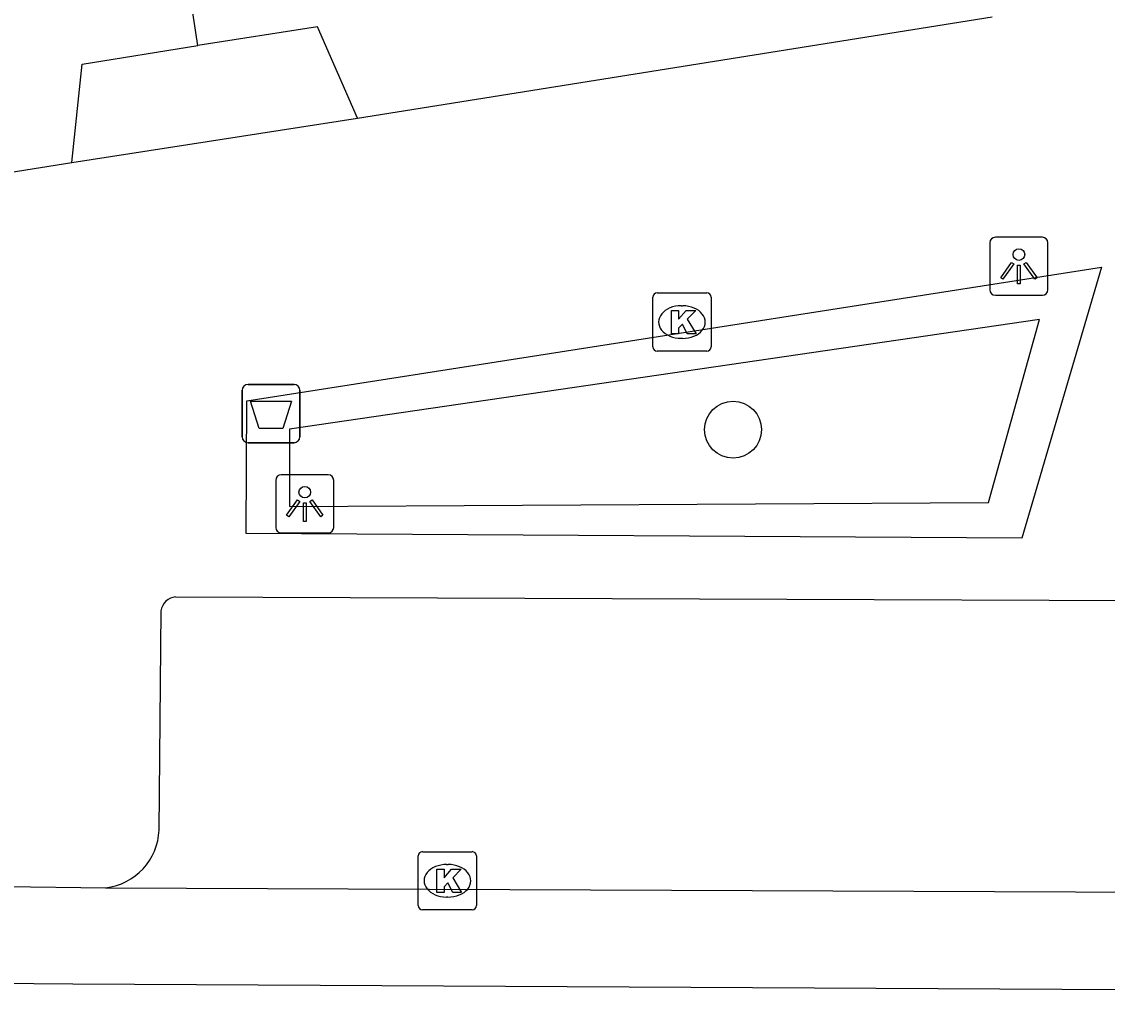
# Model space of a CAD drawing. Extents: x 160077 to 160945, y 386481 to 387498.
# Drawn here: x 160576.78 to 160595.43, y 387279.59 to 387296.27 of the extents above; entities that cross this region are included whole.
import ezdxf

# ---------------------------------------------------------------- set-up
doc = ezdxf.new("R2010")
doc.units = 0
for name, color, linetype in [('IMGEO_Afvalbak', 7, 'Continuous'), ('IMGEO_Boom', 7, 'Continuous'), ('IMGEO_Groenvoorziening', 7, 'Continuous'), ('IMGEO_Kolk', 7, 'Continuous'), ('IMGEO_Lichtpunt', 7, 'Continuous'), ('IMGEO_Pand', 7, 'Continuous'), ('IMGEO_Rijbaan_lokaal_gesloten', 7, 'Continuous'), ('IMGEO_Voetpad_open', 7, 'Continuous')]:
    doc.layers.add(name, color=color, linetype=linetype)

msp = doc.modelspace()

# ---------------------------------------------------------------- linework, layer by layer
at = {"layer": 'IMGEO_Afvalbak'}
for p, q in [((160580.669, 387290.044), (160581.459, 387290.044)), ((160581.459, 387290.044), (160580.669, 387290.044)), ((160580.569, 387289.144), (160580.569, 387289.944)), ((160580.569, 387289.944), (160580.569, 387289.144)), ((160581.559, 387289.944), (160581.559, 387289.144)), ((160581.559, 387289.144), (160581.559, 387289.944)), ((160581.459, 387289.044), (160580.669, 387289.044)), ((160580.669, 387289.044), (160581.459, 387289.044))]:
    msp.add_line(p, q, dxfattribs=at)
msp.add_lwpolyline([(160580.712, 387289.758), (160581.416, 387289.758), (160581.267, 387289.288), (160580.861, 387289.288), (160580.712, 387289.758)], dxfattribs=at)
for centre, start, end in [((160580.669, 387289.944), 90, 180), ((160580.669, 387289.944), 90, 180), ((160581.459, 387289.944), 0, 90), ((160581.459, 387289.944), 360, 90), ((160580.669, 387289.144), 180, 270), ((160580.669, 387289.144), 180, 270), ((160581.459, 387289.144), 270, 0), ((160581.459, 387289.144), 270, 0)]:
    msp.add_arc(centre, 0.1, start, end, dxfattribs=at)
at = {"layer": 'IMGEO_Boom'}
msp.add_circle((160589.001, 387289.268), 0.489, dxfattribs=at)
at = {"layer": 'IMGEO_Groenvoorziening'}
msp.add_lwpolyline([(160594.264, 387291.159), (160581.38, 387289.274), (160581.38, 387287.947), (160593.391, 387288.017), (160594.264, 387291.159)], dxfattribs=at)
at = {"layer": 'IMGEO_Kolk'}
for p, q in [((160587.622, 387290.69), (160587.622, 387291.542)), ((160587.697, 387291.616), (160588.549, 387291.616)), ((160588.623, 387291.542), (160588.623, 387290.69)), ((160588.11, 387291.396), (160588.135, 387291.396)), ((160588.133, 387290.836), (160588.108, 387290.836)), ((160588.549, 387290.616), (160587.697, 387290.616)), ((160583.668, 387282.02), (160584.52, 387282.02)), ((160583.593, 387281.094), (160583.593, 387281.946)), ((160584.081, 387281.8), (160584.106, 387281.8)), ((160584.594, 387281.946), (160584.594, 387281.094)), ((160584.104, 387281.24), (160584.079, 387281.24)), ((160584.52, 387281.02), (160583.668, 387281.02))]:
    msp.add_line(p, q, dxfattribs=at)
for points in [[(160587.622, 387290.69), (160587.622, 387291.542)], [(160587.697, 387291.616), (160588.549, 387291.616)], [(160588.623, 387291.542), (160588.623, 387290.69)], [(160587.943, 387291.316), (160588.066, 387291.316), (160588.066, 387291.165), (160588.196, 387291.316), (160588.36, 387291.316), (160588.214, 387291.165), (160588.367, 387290.916), (160588.215, 387290.916), (160588.13, 387291.08), (160588.066, 387291.013), (160588.066, 387290.916), (160587.943, 387290.916), (160587.943, 387291.316)], [(160588.549, 387290.616), (160587.697, 387290.616)], [(160583.668, 387282.02), (160584.52, 387282.02)], [(160583.593, 387281.094), (160583.593, 387281.946)], [(160584.594, 387281.946), (160584.594, 387281.094)], [(160583.914, 387281.72), (160584.037, 387281.72), (160584.037, 387281.569), (160584.167, 387281.72), (160584.331, 387281.72), (160584.185, 387281.569), (160584.338, 387281.32), (160584.186, 387281.32), (160584.101, 387281.484), (160584.037, 387281.417), (160584.037, 387281.32), (160583.914, 387281.32), (160583.914, 387281.72)], [(160584.52, 387281.02), (160583.668, 387281.02)]]:
    msp.add_lwpolyline(points, dxfattribs=at)
for centre, start, end in [((160587.699, 387291.54), 91.552, 178.448), ((160587.699, 387291.54), 91.552, 178.448), ((160588.547, 387291.54), 1.552, 88.448), ((160588.547, 387291.54), 1.552, 88.448), ((160587.699, 387290.692), 181.552, 268.448), ((160587.699, 387290.692), 181.552, 268.448), ((160588.547, 387290.692), 271.552, 358.448), ((160588.547, 387290.692), 271.552, 358.448), ((160583.67, 387281.944), 91.552, 178.448), ((160583.67, 387281.944), 91.552, 178.448), ((160584.518, 387281.944), 1.552, 88.448), ((160584.518, 387281.944), 1.552, 88.448), ((160583.67, 387281.096), 181.552, 268.448), ((160583.67, 387281.096), 181.552, 268.448), ((160584.518, 387281.096), 271.552, 358.448), ((160584.518, 387281.096), 271.552, 358.448)]:
    msp.add_arc(centre, 0.0765, start, end, dxfattribs=at)
for centre, major_axis, ratio, start_param, end_param in [((160588.109, 387291.116), (-0.387, 0.002), 0.722429, 4.712389, 7.853982), ((160588.134, 387291.116), (-0.39, 0.002), 0.717154, 1.570796, 4.712389), ((160584.08, 387281.52), (-0.387, 0.002), 0.722429, 4.712389, 7.853982), ((160584.105, 387281.52), (-0.39, 0.002), 0.717154, 1.570796, 4.712389)]:
    msp.add_ellipse(centre, major_axis=major_axis, ratio=ratio, start_param=start_param, end_param=end_param, dxfattribs=at)
at = {"layer": 'IMGEO_Lichtpunt'}
for p, q in [((160593.412, 387292.477), (160593.412, 387291.67)), ((160593.412, 387292.477), (160593.412, 387291.67)), ((160594.314, 387292.572), (160593.506, 387292.572)), ((160594.314, 387292.572), (160593.506, 387292.572)), ((160594.408, 387291.67), (160594.408, 387292.477)), ((160594.408, 387291.67), (160594.408, 387292.477)), ((160593.506, 387291.576), (160594.314, 387291.576)), ((160593.506, 387291.576), (160594.314, 387291.576)), ((160581.145, 387288.397), (160581.145, 387287.59)), ((160581.145, 387288.397), (160581.145, 387287.59)), ((160582.047, 387288.492), (160581.239, 387288.492)), ((160582.047, 387288.492), (160581.239, 387288.492)), ((160582.141, 387287.59), (160582.141, 387288.397)), ((160582.141, 387287.59), (160582.141, 387288.397)), ((160581.239, 387287.496), (160582.047, 387287.496)), ((160581.239, 387287.496), (160582.047, 387287.496))]:
    msp.add_line(p, q, dxfattribs=at)
for points in [[(160593.786, 387292.141), (160593.825, 387292.113), (160593.637, 387291.851), (160593.599, 387291.878), (160593.786, 387292.141)], [(160593.888, 387292.093), (160593.935, 387292.093), (160593.935, 387291.771), (160593.888, 387291.771), (160593.888, 387292.093)], [(160593.998, 387292.113), (160594.036, 387292.14), (160594.223, 387291.878), (160594.184, 387291.85), (160593.998, 387292.113)], [(160581.519, 387288.061), (160581.558, 387288.033), (160581.37, 387287.771), (160581.332, 387287.798), (160581.519, 387288.061)], [(160581.621, 387288.013), (160581.668, 387288.013), (160581.668, 387287.691), (160581.621, 387287.691), (160581.621, 387288.013)], [(160581.731, 387288.033), (160581.769, 387288.06), (160581.956, 387287.798), (160581.917, 387287.77), (160581.731, 387288.033)]]:
    msp.add_lwpolyline(points, dxfattribs=at)
for centre in [(160593.911, 387292.275), (160581.644, 387288.195)]:
    msp.add_circle(centre, 0.0994, dxfattribs=at)
for centre, start, end in [((160593.506, 387292.477), 90, 180), ((160593.506, 387292.477), 90, 180), ((160594.314, 387292.477), 0, 90), ((160594.314, 387292.477), 0, 90), ((160593.506, 387291.67), 180, 270), ((160593.506, 387291.67), 180, 270), ((160594.314, 387291.67), 270, 0), ((160594.314, 387291.67), 270, 360), ((160581.239, 387288.397), 90, 180), ((160581.239, 387288.397), 90, 180), ((160582.047, 387288.397), 0, 90), ((160582.047, 387288.397), 0, 90), ((160581.239, 387287.59), 180, 270), ((160581.239, 387287.59), 180, 270), ((160582.047, 387287.59), 270, 0), ((160582.047, 387287.59), 270, 360)]:
    msp.add_arc(centre, 0.0946, start, end, dxfattribs=at)
at = {"layer": 'IMGEO_Pand'}
for points in [[(160579.809, 387295.863), (160577.017, 387314.111)], [(160582.552, 387294.62), (160593.451, 387296.36)], [(160582.552, 387294.62), (160581.86, 387296.188), (160579.809, 387295.863)], [(160577.64, 387293.855), (160577.82, 387295.547), (160579.809, 387295.863)], [(160572.219, 387292.99), (160577.64, 387293.855)]]:
    msp.add_lwpolyline(points, dxfattribs=at)
at = {"layer": 'IMGEO_Rijbaan_lokaal_gesloten'}
for points in [[(160606.324, 387279.588), (160577.659, 387279.746), (160558.224, 387279.909), (160558.23, 387281.585)], [(160558.23, 387281.585), (160564.366, 387281.53), (160576.502, 387281.423), (160578.224, 387281.401)], [(160578.224, 387281.401), (160607.372, 387281.277)]]:
    msp.add_lwpolyline(points, dxfattribs=at)
at = {"layer": 'IMGEO_Voetpad_open'}
for points in [[(160577.64, 387293.855), (160582.552, 387294.62)], [(160580.637, 387287.487), (160580.649, 387289.761), (160595.332, 387292.059), (160593.96, 387287.406), (160580.637, 387287.487)], [(160579.426, 387286.395), (160606.43, 387286.294)], [(160579.142, 387282.392), (160579.175, 387286.158)]]:
    msp.add_lwpolyline(points, dxfattribs=at)
for centre, radius, start, end in [((160579.452, 387286.116), 0.281, 95.4128, 171.3007), ((160578.101, 387282.435), 1.042, 276.7607, 357.6192)]:
    msp.add_arc(centre, radius, start, end, dxfattribs=at)

doc.saveas('drawing.dxf')
